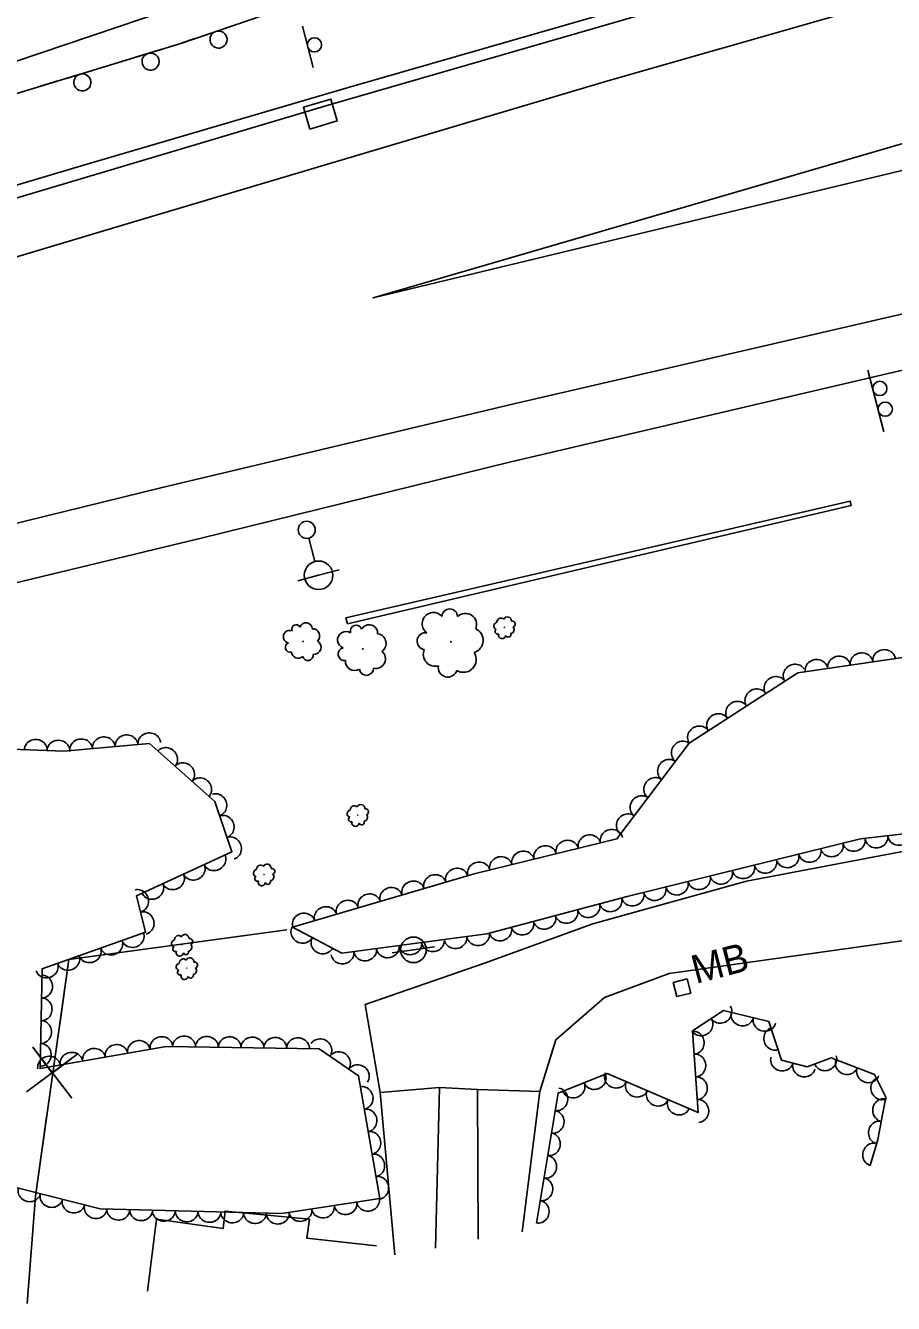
# Model space of a CAD drawing. Extents: x 1722896 to 1754269, y 648279 to 666297.
# Drawn here: x 1751954.6 to 1752106.8, y 652915 to 653139.3 of the extents above; entities that cross this region are included whole.
import ezdxf

# ---------------------------------------------------------------- set-up
doc = ezdxf.new("R2010")
doc.units = 0
for name, color, linetype in [('DESIGN - CENTERLINE - Proposed Text', 7, 'Continuous'), ('DESIGN - PUBLIC HEARING - Shapes', 7, 'Continuous'), ('DESIGN - SCRATCH - User 1', 7, 'Continuous'), ('SURVEY - CENTERLINE - Preliminary Text', 7, 'Continuous'), ('SURVEY - DRAINAGE - Natural Features', 7, 'Continuous'), ('SURVEY - DTM - Breaklines', 7, 'Continuous'), ('SURVEY - VEGETATION - Features with Text', 7, 'Continuous')]:
    doc.layers.add(name, color=color, linetype=linetype)

msp = doc.modelspace()

# ---------------------------------------------------------------- linework, layer by layer
at = {"layer": 'DESIGN - CENTERLINE - Proposed Text'}
msp.add_line((1752069.72, 652970.46), (1752069.72, 652970.46), dxfattribs=at)
for points in [[(1752000.39, 652980.59), (1751962.17, 652975.39), (1751956.3, 652933.88), (1751954.87, 652915.04)], [(1752000.39, 652980.59), (1751962.17, 652975.39), (1751960.57, 652964.08)], [(1751962.67, 652951.06), (1751955.85, 652960), (1751959.25, 652955.48), (1751963.77, 652958.88), (1751954.75, 652952.18)], [(1751958.32, 652948.14), (1751956.3, 652933.88), (1751954.87, 652915.04)], [(1751975.93, 652917.19), (1751977.52, 652929.86), (1751989.25, 652928.18), (1751989.57, 652931.25), (1752004.35, 652929.82), (1752003.91, 652926.51), (1752016.15, 652925.15)]]:
    msp.add_lwpolyline(points, dxfattribs=at)
msp.add_lwpolyline([(1752068.84, 652968.89), (1752068.2, 652971.36), (1752070.62, 652971.99), (1752071.26, 652969.52)], close=True, dxfattribs=at)
at = {"layer": 'DESIGN - PUBLIC HEARING - Shapes'}
for p, q in [((1752005.03, 653131.96), (1752003.14, 653139.22)), ((1752105.17, 653067.98), (1752102.35, 653078.82))]:
    msp.add_line(p, q, dxfattribs=at)
for centre in [(1752005.26, 653135.92), (1752104.45, 653075.62), (1752105.39, 653071.99)]:
    msp.add_circle(centre, 1.25, dxfattribs=at)
at = {"layer": 'DESIGN - SCRATCH - User 1'}
for points in [[(1751910.33, 653114.3), (1751942.19, 653124.09), (1751981.78, 653136.16), (1752019.99, 653149.24), (1752064.78, 653164.58), (1752103.2, 653178.02), (1752138.02, 653190.21), (1752183.96, 653205.68), (1752234.2, 653223.16), (1752275.36, 653237.88), (1752309.76, 653251.09), (1752332.01, 653260.07), (1752372.36, 653275.73), (1752414.93, 653292.55), (1752451.44, 653306.81), (1752477.91, 653317.01), (1752493.93, 653321.35), (1752512.9, 653326.18)], [(1751913.42, 653099.53), (1751964.57, 653114.72), (1752011, 653128.38), (1752058.99, 653142.18), (1752086.06, 653150.42), (1752086.87, 653148.26), (1752007.66, 653125.34), (1751913.98, 653097.45)], [(1751985.78, 653137.53), (1751990.14, 653139.02)], [(1751979.8, 653135.55), (1751981.78, 653136.16), (1751982.05, 653136.25)], [(1751982.05, 653136.25), (1751984.27, 653137.01)], [(1751973.87, 653133.74), (1751978.27, 653135.09)], [(1751967.84, 653131.91), (1751970.09, 653132.59)], [(1751970.09, 653132.59), (1751972.34, 653133.28)], [(1751958.14, 653128.95), (1751960.38, 653129.64)], [(1751961.91, 653130.1), (1751966.31, 653131.44)], [(1751955.89, 653128.26), (1751958.14, 653128.95)], [(1752011.06, 653034.29), (1752010.78, 653035.38), (1752099.25, 653055.86), (1752099.44, 653055.1), (1752011.06, 653034.29)]]:
    msp.add_lwpolyline(points, dxfattribs=at)
for centre, start, end in [((1751988.42, 653136.85), 222.1631, 222.1533), ((1751976.49, 653132.97), 220.2101, 220.2003), ((1751964.53, 653129.33), 220.2101, 220.2003)]:
    msp.add_arc(centre, 1.5, start, end, dxfattribs=at)
at = {"layer": 'SURVEY - CENTERLINE - Preliminary Text'}
for points in [[(1752930.6, 653502.46), (1752896.98, 653491.91), (1752836.3, 653471.58), (1752778.8, 653450.12), (1752728.95, 653430.95), (1752673.5, 653409.62), (1752624.99, 653391), (1752578.51, 653373.33), (1752530.43, 653354.47), (1752482.55, 653336.42), (1752435.63, 653317.31), (1752396.85, 653301.77), (1752341.76, 653280.2), (1752297.03, 653261.93), (1752228.65, 653234.65), (1752153.32, 653205.63), (1752113.91, 653189.96), (1752062.82, 653171.67), (1752001.96, 653149.69), (1751943.75, 653129.98), (1751908.86, 653118.33)], [(1751916.44, 653087.78), (1751974.3, 653105.08), (1752056.7, 653129.61), (1752117.58, 653147.05), (1752290.84, 653197.46), (1752413.18, 653232.76), (1752495.06, 653256.52), (1752578.83, 653280.9), (1752712.05, 653318.66), (1752812.51, 653347.58), (1752966.08, 653392.03)], [(1751927.27, 653045.68), (1751978.27, 653058.19), (1752040.23, 653072.9), (1752156.77, 653099.89), (1752224.13, 653115.49), (1752287.93, 653130.07), (1752342.79, 653142.8), (1752413.59, 653159.2), (1752476.14, 653173.86), (1752533.48, 653187.52), (1752590.9, 653200.44), (1752656.71, 653213.65), (1752717.72, 653222.86), (1752762.48, 653226.6), (1752808.32, 653228.41), (1752850.63, 653227.22), (1752886.99, 653224.07), (1752932.98, 653217.22), (1752968.03, 653210.35), (1753008.54, 653200.01)], [(1753008.87, 653197.64), (1752977.42, 653205.79), (1752943.04, 653212.89), (1752904.44, 653219.21), (1752861.27, 653224.18), (1752818.64, 653225.96), (1752769.34, 653224.66), (1752728.42, 653221.25), (1752678.93, 653214.83), (1752618.32, 653204.1), (1752555.48, 653190.75), (1752486.29, 653173.98), (1752424.44, 653159.25), (1752371.83, 653147.04), (1752287.25, 653124.4), (1752238.13, 653111.42), (1752182.47, 653096.79), (1752126.91, 653083.17), (1752039.49, 653062.68), (1751985.16, 653049.27), (1751929.73, 653035.96)], [(1752321.64, 653180.85), (1752274.91, 653167.24), (1752197.23, 653144.54), (1752015.53, 653091.52), (1752108.07, 653113.79), (1752196, 653134.97), (1752276.52, 653154.1), (1752379.68, 653179.06)], [(1752113.32, 652979.36), (1752067.49, 652972.94), (1752056.14, 652968.73), (1752047.62, 652961.31), (1752044.77, 652952.25), (1752033.85, 652952.61), (1752027.17, 652952.91), (1752016.79, 652952.09), (1752014.12, 652967.49), (1752035.06, 652974.77), (1752054.11, 652981.66), (1752081.08, 652989.15), (1752111.51, 652994.93)], [(1752016.79, 652952.09), (1752019.38, 652923.56)], [(1752026.46, 652924.76), (1752027.17, 652952.91)], [(1752033.85, 652952.61), (1752034, 652926.31)], [(1752041.68, 652927.61), (1752044.77, 652952.25)]]:
    msp.add_lwpolyline(points, dxfattribs=at)
at = {"layer": 'SURVEY - DRAINAGE - Natural Features'}
msp.add_line((1752006.29, 653123.77), (1752006.29, 653123.77), dxfattribs=at)
msp.add_lwpolyline([(1752004.46, 653121.13), (1752003.32, 653124.97), (1752008.11, 653126.4), (1752009.25, 653122.57), (1752004.46, 653121.13)], dxfattribs=at)
at = {"layer": 'SURVEY - DTM - Breaklines'}
for p, q in [((1752004.27, 653049.36), (1752005.34, 653045.25)), ((1752005.97, 653042.83), (1752002.34, 653041.88)), ((1752005.97, 653042.83), (1752009.6, 653043.77)), ((1752022.62, 652977.1), (1752018.91, 652976.55)), ((1752022.62, 652977.1), (1752026.33, 652977.65))]:
    msp.add_line(p, q, dxfattribs=at)
for centre, radius in [((1752003.89, 653050.81), 1.5), ((1752005.97, 653042.83), 2.5), ((1752022.62, 652977.1), 2.25)]:
    msp.add_circle(centre, radius, dxfattribs=at)
at = {"layer": 'SURVEY - VEGETATION - Features with Text'}
for points in [[(1752136.66, 653000.65), (1752101.03, 652996.56), (1752060.14, 652986.45), (1752035.47, 652979.93), (1752010.04, 652976.5), (1752001.38, 652981.07), (1752033.28, 652990.42), (1752058.33, 652996.58), (1752070.98, 653013.35), (1752090.05, 653025.69), (1752116.09, 653029.49)], [(1751934.3, 653007.84), (1751935.77, 653013.06), (1751944.38, 653012.6), (1751961.3, 653011.95), (1751976.29, 653013.29), (1751987.77, 653003.11), (1751990.76, 652994.32), (1751974.04, 652986.59), (1751975.61, 652980.21), (1751957.47, 652973.79), (1751957.11, 652956.26), (1751979.26, 652960.12), (1752006.07, 652959.71), (1752012.97, 652954.96), (1752016.7, 652933.43), (1751999.54, 652930.84), (1751967.64, 652931.63), (1751949.32, 652936.27)], [(1752102.77, 652939.26), (1752104.11, 652943.82), (1752105.51, 652951.26), (1752103.49, 652955.24), (1752095.9, 652958.17), (1752091.68, 652956.54), (1752087.2, 652957.75), (1752084.99, 652964.51), (1752077.03, 652966.46), (1752071.6, 652962.89), (1752072.56, 652948.54), (1752056.63, 652955.39), (1752047.99, 652951.92), (1752044.2, 652929.1)]]:
    msp.add_lwpolyline(points, dxfattribs=at)
for centre, radius in [((1752038.57, 653033.7), 0.022), ((1752003.25, 653031.22), 0.0387), ((1752029.2, 653031.15), 0.0688), ((1752013.73, 653029.91), 0.052), ((1752012.85, 653000.76), 0.022), ((1751996.4, 652990.33), 0.022), ((1751982.02, 652977.98), 0.022), ((1751982.86, 652973.88), 0.022)]:
    msp.add_circle(centre, radius, dxfattribs=at)
for centre, radius, start, end in [((1752026.12, 653034.33), 1.97, 40.1976, 233.6173), ((1752028.97, 653035.58), 1.35, 0.1769, 178.9225), ((1752031.72, 653034.18), 1.97, 338.0607, 134.8496), ((1752037.96, 653034.6), 0.719, 46.5668, 184.091), ((1752039.1, 653034.81), 0.714, 357.4626, 153.3011), ((1752000.9, 653032.05), 1.11, 66.5804, 260.0001), ((1752002.03, 653033.4), 0.762, 26.5598, 205.3054), ((1752003.76, 653033.38), 1.11, 4.4436, 161.2325), ((1752004.89, 653032.2), 1.26, 313.4963, 91.0206), ((1752010.79, 653031.49), 1.49, 57.8825, 251.3022), ((1752012.56, 653033.04), 1.02, 17.8618, 196.6074), ((1752014.85, 653032.66), 1.49, 355.7456, 152.5346), ((1752032.59, 653031.42), 2.25, 287.1135, 64.6377), ((1752037.33, 653033.93), 0.631, 97.514, 254.3029), ((1752037.37, 653032.94), 0.433, 119.6302, 298.3758), ((1752039.6, 653033.28), 0.679, 277.5566, 44.4023), ((1752039.93, 653034.26), 0.527, 287.7155, 102.7158), ((1752000.99, 653030.17), 0.843, 109.1991, 286.5183), ((1752005.14, 653030.2), 1.26, 264.3922, 60.2307), ((1752016.11, 653030.88), 1.7, 304.7984, 82.3226), ((1752024.76, 653031.26), 1.5, 82.8162, 260.1354), ((1752038.17, 653032.34), 0.629, 159.6509, 353.0706), ((1752039.24, 653032.45), 0.479, 202.2695, 19.5887), ((1752002.42, 653029.45), 1.19, 184.4862, 311.3318), ((1752004.1, 653028.79), 0.927, 194.6451, 9.6453), ((1752010.52, 653028.97), 1.13, 100.5011, 277.8203), ((1752016.03, 653028.16), 1.69, 255.6942, 51.5327), ((1752026.47, 653028.99), 2.12, 158.1033, 284.949), ((1752031.39, 653028.03), 2.23, 238.0093, 33.8478), ((1752012.27, 653027.73), 1.6, 175.7882, 302.6339), ((1752014.37, 653026.51), 1.24, 185.9471, 0.9474), ((1752028.63, 653026.61), 1.65, 168.2622, 343.2625), ((1752011.61, 653000.99), 0.631, 97.514, 254.3029), ((1752012.25, 653001.66), 0.719, 46.5668, 184.091), ((1752013.38, 653001.87), 0.714, 357.4626, 153.3011), ((1752014.21, 653001.32), 0.527, 287.7155, 102.7158), ((1752011.66, 653000), 0.433, 119.6302, 298.3758), ((1752012.45, 652999.4), 0.629, 159.6509, 353.0706), ((1752013.52, 652999.51), 0.479, 202.2695, 19.5887), ((1752013.88, 653000.34), 0.679, 277.5566, 44.4023), ((1751995.16, 652990.55), 0.631, 97.514, 254.3029), ((1751995.8, 652991.23), 0.719, 46.5668, 184.091), ((1751996.93, 652991.43), 0.714, 357.4626, 153.3011), ((1751997.43, 652989.91), 0.679, 277.5566, 44.4023), ((1751997.76, 652990.88), 0.527, 287.7155, 102.7158), ((1751995.21, 652989.57), 0.433, 119.6302, 298.3758), ((1751996, 652988.97), 0.629, 159.6509, 353.0706), ((1751997.07, 652989.07), 0.479, 202.2695, 19.5887), ((1751981.41, 652978.88), 0.719, 46.5668, 184.091), ((1751982.54, 652979.08), 0.714, 357.4626, 153.3011), ((1751983.37, 652978.54), 0.527, 287.7155, 102.7158), ((1751980.78, 652978.2), 0.631, 97.514, 254.3029), ((1751980.82, 652977.22), 0.433, 119.6302, 298.3758), ((1751981.62, 652976.62), 0.629, 159.6509, 353.0706), ((1751982.69, 652976.73), 0.479, 202.2695, 19.5887), ((1751983.05, 652977.56), 0.679, 277.5566, 44.4023), ((1751981.62, 652974.1), 0.631, 97.514, 254.3029), ((1751982.25, 652974.78), 0.719, 46.5668, 184.091), ((1751983.38, 652974.98), 0.714, 357.4626, 153.3011), ((1751984.21, 652974.43), 0.527, 287.7155, 102.7158), ((1751981.66, 652973.12), 0.433, 119.6302, 298.3758), ((1751982.46, 652972.52), 0.629, 159.6509, 353.0706), ((1751983.53, 652972.62), 0.479, 202.2695, 19.5887), ((1751983.89, 652973.46), 0.679, 277.5566, 44.4023)]:
    msp.add_arc(centre, radius, start, end, dxfattribs=at)
for centre, major_axis in [((1752097.28, 653026.75), (1.98, 0.29)), ((1752101.24, 653027.33), (1.98, 0.29)), ((1752105.19, 653027.9), (1.98, 0.29)), ((1752089.47, 653025.31), (1.68, 1.09)), ((1752093.32, 653026.17), (1.98, 0.29)), ((1752086.11, 653023.14), (1.68, 1.09)), ((1752082.75, 653020.97), (1.68, 1.09)), ((1752079.39, 653018.79), (1.68, 1.09)), ((1752076.03, 653016.62), (1.68, 1.09)), ((1751972.29, 653012.93), (1.99, 0.18)), ((1751976.27, 653013.29), (1.99, 0.18)), ((1752072.68, 653014.45), (1.68, 1.09)), ((1751956.34, 653012.14), (2, -0.08)), ((1751960.33, 653011.99), (2, -0.08)), ((1751964.32, 653012.22), (1.99, 0.18)), ((1751968.3, 653012.58), (1.99, 0.18)), ((1751979.27, 653010.65), (1.5, -1.33)), ((1752069.79, 653011.77), (1.2, 1.6)), ((1752067.38, 653008.57), (1.2, 1.6)), ((1751982.26, 653008), (1.5, -1.33)), ((1751985.26, 653005.34), (1.5, -1.33)), ((1752064.97, 653005.38), (1.2, 1.6)), ((1751987.98, 653002.51), (0.64, -1.89)), ((1752062.56, 653002.19), (1.2, 1.6)), ((1751989.27, 652998.72), (0.64, -1.89)), ((1752060.15, 652999), (1.2, 1.6)), ((1751990.55, 652994.93), (0.64, -1.89)), ((1752053.5, 652995.39), (1.94, 0.48)), ((1752057.38, 652996.35), (1.94, 0.48)), ((1752103.86, 652996.88), (-1.99, -0.23)), ((1752107.83, 652997.34), (-1.99, -0.23)), ((1752045.73, 652993.48), (1.94, 0.48)), ((1752049.61, 652994.44), (1.94, 0.48)), ((1752092.15, 652994.36), (-1.94, -0.48)), ((1752096.03, 652995.32), (-1.94, -0.48)), ((1752099.91, 652996.28), (-1.94, -0.48)), ((1751987.71, 652992.91), (-1.82, -0.84)), ((1752034.08, 652990.61), (1.94, 0.48)), ((1752037.96, 652991.57), (1.94, 0.48)), ((1752041.84, 652992.53), (1.94, 0.48)), ((1752084.38, 652992.44), (-1.94, -0.48)), ((1752088.26, 652993.4), (-1.94, -0.48)), ((1751980.45, 652989.56), (-1.82, -0.84)), ((1751984.08, 652991.24), (-1.82, -0.84)), ((1752026.39, 652988.4), (1.92, 0.56)), ((1752030.23, 652989.52), (1.92, 0.56)), ((1752076.61, 652990.52), (-1.94, -0.48)), ((1752080.5, 652991.48), (-1.94, -0.48)), ((1751976.82, 652987.88), (-1.82, -0.84)), ((1752018.71, 652986.15), (1.92, 0.56)), ((1752022.55, 652987.28), (1.92, 0.56)), ((1752064.96, 652987.65), (-1.94, -0.48)), ((1752068.85, 652988.6), (-1.94, -0.48)), ((1752072.73, 652989.56), (-1.94, -0.48)), ((1751974.26, 652985.68), (0.48, -1.94)), ((1752011.04, 652983.9), (1.92, 0.56)), ((1752014.87, 652985.03), (1.92, 0.56)), ((1752057.21, 652985.68), (-1.93, -0.51)), ((1752061.08, 652986.69), (-1.94, -0.48)), ((1751975.22, 652981.8), (0.48, -1.94)), ((1752003.36, 652981.65), (1.92, 0.56)), ((1752007.2, 652982.78), (1.92, 0.56)), ((1752049.47, 652983.64), (-1.93, -0.51)), ((1752053.34, 652984.66), (-1.93, -0.51)), ((1752041.74, 652981.59), (-1.93, -0.51)), ((1752045.61, 652982.61), (-1.93, -0.51)), ((1751973.38, 652979.42), (-1.89, -0.67)), ((1752003.09, 652980.17), (-1.77, 0.93)), ((1752006.63, 652978.3), (-1.77, 0.93)), ((1752030, 652979.2), (-1.98, -0.27)), ((1752033.97, 652979.73), (-1.98, -0.27)), ((1752037.87, 652980.57), (-1.93, -0.51)), ((1751965.84, 652976.75), (-1.89, -0.67)), ((1751969.61, 652978.09), (-1.89, -0.67)), ((1752010.18, 652976.52), (-1.98, -0.27)), ((1752014.15, 652977.05), (-1.98, -0.27)), ((1752018.11, 652977.59), (-1.98, -0.27)), ((1752022.08, 652978.12), (-1.98, -0.27)), ((1752026.04, 652978.66), (-1.98, -0.27)), ((1751958.3, 652974.08), (-1.89, -0.67)), ((1751962.07, 652975.41), (-1.89, -0.67)), ((1751957.41, 652970.66), (-0.04, -2)), ((1751957.33, 652966.66), (-0.04, -2)), ((1752076.52, 652966.13), (-1.67, -1.1)), ((1752080.32, 652965.65), (-1.94, 0.48)), ((1751957.24, 652962.67), (-0.04, -2)), ((1752073.18, 652963.93), (-1.67, -1.1)), ((1752084.21, 652964.7), (-1.94, 0.48)), ((1752085.98, 652961.47), (-0.62, 1.9)), ((1751974.45, 652959.28), (1.97, 0.34)), ((1751978.39, 652959.97), (1.97, 0.34)), ((1751982.37, 652960.08), (2, -0.03)), ((1751986.37, 652960.01), (2, -0.03)), ((1751990.37, 652959.95), (2, -0.03)), ((1751994.37, 652959.89), (2, -0.03)), ((1751998.37, 652959.83), (2, -0.03)), ((1752002.37, 652959.77), (2, -0.03)), ((1752006.32, 652959.55), (1.65, -1.13)), ((1752071.74, 652960.79), (0.13, -2)), ((1751957.16, 652958.67), (-0.04, -2)), ((1751962.62, 652957.22), (1.97, 0.34)), ((1751966.57, 652957.91), (1.97, 0.34)), ((1751970.51, 652958.6), (1.97, 0.34)), ((1752009.61, 652957.28), (1.65, -1.13)), ((1752072.01, 652956.8), (0.13, -2)), ((1751958.68, 652956.54), (1.97, 0.34)), ((1752012.91, 652955.01), (1.65, -1.13)), ((1752087.28, 652957.73), (-1.93, 0.52)), ((1752091.14, 652956.69), (-1.93, 0.52)), ((1752094.89, 652957.78), (-1.87, -0.72)), ((1752098.63, 652957.12), (-1.87, 0.72)), ((1752054.42, 652954.5), (-1.86, -0.75)), ((1752058.11, 652954.75), (-1.84, 0.79)), ((1752072.28, 652952.81), (0.13, -2)), ((1752102.36, 652955.68), (-1.87, 0.72)), ((1752104.75, 652952.76), (-0.9, 1.78)), ((1752013.64, 652951.1), (0.34, -1.97)), ((1752047.81, 652950.86), (-0.33, -1.97)), ((1752050.71, 652953.01), (-1.86, -0.75)), ((1752061.79, 652953.17), (-1.84, 0.79)), ((1752065.46, 652951.59), (-1.84, 0.79)), ((1752069.14, 652950.02), (-1.84, 0.79)), ((1752072.54, 652948.81), (0.13, -2)), ((1752105.08, 652948.98), (0.37, 1.97)), ((1752014.32, 652947.16), (0.34, -1.97)), ((1752047.16, 652946.91), (-0.33, -1.97)), ((1752015, 652943.22), (0.34, -1.97)), ((1752104.34, 652945.05), (0.37, 1.97)), ((1752046.5, 652942.97), (-0.33, -1.97)), ((1752103.33, 652941.18), (0.56, 1.92)), ((1752015.68, 652939.27), (0.34, -1.97)), ((1752045.85, 652939.02), (-0.33, -1.97)), ((1752016.37, 652935.33), (0.34, -1.97)), ((1752045.19, 652935.07), (-0.33, -1.97)), ((1751955.23, 652934.78), (-1.94, 0.49)), ((1751959.1, 652933.79), (-1.94, 0.49)), ((1751962.98, 652932.81), (-1.94, 0.49)), ((1751966.86, 652931.83), (-1.94, 0.49)), ((1752006.74, 652931.93), (-1.98, -0.3)), ((1752010.7, 652932.52), (-1.98, -0.3)), ((1752014.65, 652933.12), (-1.98, -0.3)), ((1752044.53, 652931.13), (-0.33, -1.97)), ((1751970.83, 652931.55), (-2, 0.05)), ((1751974.83, 652931.45), (-2, 0.05)), ((1751978.83, 652931.35), (-2, 0.05)), ((1751982.83, 652931.26), (-2, 0.05)), ((1751986.83, 652931.16), (-2, 0.05)), ((1751990.83, 652931.06), (-2, 0.05)), ((1751994.82, 652930.96), (-2, 0.05)), ((1751998.82, 652930.86), (-2, 0.05)), ((1752002.79, 652931.33), (-1.98, -0.3))]:
    msp.add_ellipse(centre, major_axis=major_axis, ratio=0.940188, start_param=0, end_param=3.141593, dxfattribs=at)

# ---------------------------------------------------------------- texts
at = {"layer": 'DESIGN - CENTERLINE - Proposed Text'}
msp.add_text('MB', height=5, rotation=14.5971, dxfattribs=at).set_placement((1752072.14, 652971.09))

doc.saveas('drawing.dxf')
